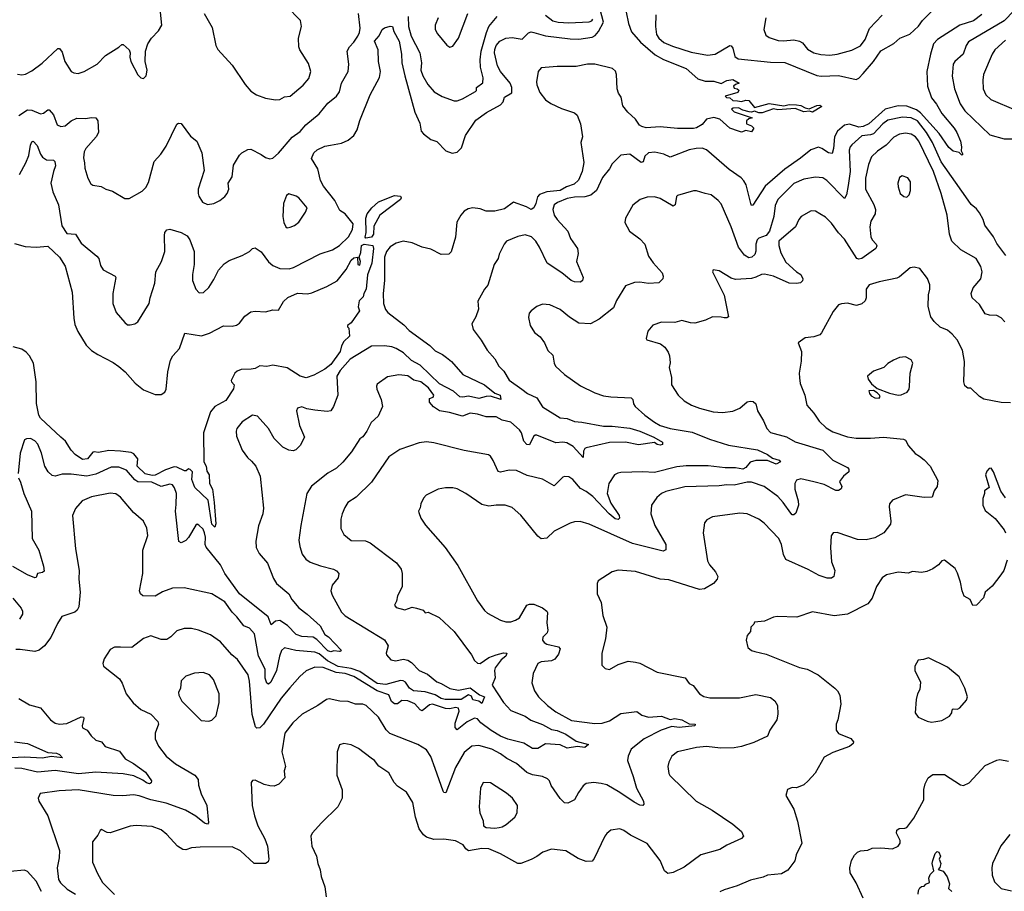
# Model space of a CAD drawing. Extents: x 1246230 to 1426786, y 660032 to 763141.
# Tile 299 of 566: x 1357261 to 1364047, y 677004 to 683012. Entities that reach past the tile are written whole.
import ezdxf

# ---------------------------------------------------------------- set-up
doc = ezdxf.new("R2010")
doc.units = 0

msp = doc.modelspace()

# ---------------------------------------------------------------- linework, layer by layer
at = {"layer": '0CON10XD'}
for points in [[(1358532, 683055), (1358588.3, 682958.3), (1358614, 682835), (1358625.8, 682805.8), (1358725, 682698.8), (1358814.5, 682564.5), (1358855, 682520), (1358893.3, 682495), (1358955, 682471.4), (1359025, 682460.8), (1359055, 682463.1), (1359085, 682480), (1359125, 682485.7), (1359215, 682560.8), (1359252.8, 682607.2), (1359267.5, 682655), (1359250.6, 682710.6), (1359191.4, 682805), (1359185.6, 682825), (1359182.2, 682885), (1359202.5, 682965), (1359196.8, 683006.8), (1359097.2, 683107.2)], [(1363892.3, 683047.7), (1363835, 683005.3), (1363739.1, 682975), (1363586.7, 682875), (1363557.5, 682845), (1363538.5, 682775), (1363512.9, 682655), (1363516.2, 682555), (1363544.3, 682474.3), (1363580.1, 682430.1), (1363615.6, 682365.6), (1363702.1, 682265), (1363720, 682235), (1363745.6, 682175), (1363752.5, 682135), (1363748.8, 682108.8), (1363760, 682085), (1363755, 682078.8), (1363736.2, 682096.2), (1363695, 682106.2), (1363665, 682130.6), (1363597.5, 682227.5), (1363469.7, 682369.7), (1363440.6, 682390.6), (1363375, 682416), (1363315, 682417.6), (1363225, 682396.1), (1363113.3, 682295), (1363075, 682275.5), (1363045, 682272), (1362978.8, 682291.2), (1362945, 682285.2), (1362896.6, 682245), (1362875.8, 682205), (1362870, 682125), (1362859.2, 682090.8), (1362835, 682093.6), (1362790, 682125), (1362765, 682133.8), (1362714.3, 682115.7), (1362642.9, 682057.1), (1362535, 681981.3), (1362398.5, 681865), (1362313, 681733), (1362305, 681732.5), (1362300, 681745), (1362266.9, 681875), (1362251.7, 681901.7), (1362232.8, 681922.8), (1362150.3, 681980.3), (1361995, 682115.6), (1361965, 682125.6), (1361922.5, 682125), (1361875, 682114.4), (1361745, 682064), (1361700, 682085), (1361639.1, 682099.1), (1361595, 682094.3), (1361568.7, 682071.3), (1361556.7, 682033.3), (1361545, 682028.6), (1361465, 682086.5), (1361405, 682079.2), (1361345, 682019.2), (1361325, 681984.2), (1361277.1, 681925), (1361235.6, 681835), (1361197.3, 681802.7), (1361155, 681791.5), (1361085, 681789.2), (1361035, 681780.7), (1360967.5, 681752.5), (1360944, 681735), (1360935.5, 681705), (1360945, 681664), (1360964.3, 681635), (1361039.4, 681555), (1361056.9, 681505), (1361104.2, 681435), (1361110.5, 681399.5), (1361098, 681345), (1361143.3, 681235), (1361140, 681215), (1361125.9, 681204.1), (1361084.1, 681205.9), (1361062.5, 681215), (1360997, 681267), (1360895.5, 681335), (1360843.2, 681443.2), (1360817.5, 681485), (1360789.2, 681515), (1360745, 681529.5), (1360695, 681518.5), (1360616.7, 681485), (1360600.8, 681465), (1360564.4, 681395.6), (1360557.5, 681365), (1360531.2, 681325), (1360486.8, 681183.2), (1360464.2, 681155), (1360417.7, 681072.3), (1360422.7, 681017.3), (1360404, 680965), (1360376.2, 680915), (1360387.3, 680877.3), (1360442.5, 680802.5), (1360482, 680735), (1360534.5, 680674.5), (1360562.5, 680625), (1360598.5, 680588.5), (1360635, 680527.1), (1360721.9, 680465), (1360760.8, 680435), (1360825.2, 680405.2), (1360865, 680343.5), (1360985, 680268.6), (1361035, 680262.8), (1361085, 680242.5), (1361135, 680238.9), (1361285, 680209.5), (1361345, 680209.4), (1361465, 680196.9), (1361535, 680176), (1361631.2, 680135), (1361690.5, 680100.5), (1361691.2, 680085), (1361675, 680080.4), (1361655, 680083.9), (1361635, 680097.5), (1361525, 680081.5), (1361435, 680100.5), (1361325, 680097.9), (1361165, 680060.5), (1361154.7, 680055.3), (1361147.6, 680037.6), (1361145, 679993.8), (1361075, 680069.1), (1361030.8, 680095), (1361005, 680100.3), (1360955, 680095.4), (1360825, 680148.5), (1360812.5, 680147.5), (1360801.6, 680138.4), (1360775, 680082.5), (1360755, 680084.3), (1360735, 680108), (1360720, 680165), (1360705.8, 680185), (1360645, 680237.1), (1360585, 680251.3), (1360543.9, 680273.9), (1360475, 680275.3), (1360415, 680293.5), (1360365, 680300.4), (1360311.7, 680278.3), (1360222.5, 680305), (1360155, 680315.5), (1360113.8, 680343.8), (1360086, 680375), (1360085, 680400), (1360110.3, 680409.7), (1360116.2, 680425), (1360078.6, 680475), (1360025, 680516), (1359977.1, 680527.1), (1359935, 680557.5), (1359875, 680563.8), (1359795, 680551.2), (1359725, 680500), (1359719.2, 680485), (1359722.9, 680465), (1359752.9, 680395), (1359762.5, 680345), (1359730.7, 680279.3), (1359684.4, 680235.6), (1359653.8, 680175), (1359625, 680137.5), (1359605, 680123.3), (1359547.6, 680032.4), (1359488.9, 679961.1), (1359445, 679921.1), (1359385, 679886.9), (1359273.1, 679796.9), (1359240.8, 679745), (1359198.1, 679525), (1359185.7, 679425), (1359190.7, 679380.7), (1359208.7, 679328.7), (1359233.7, 679293.7), (1359262.8, 679272.8), (1359335, 679248.2), (1359423.3, 679225), (1359445, 679214), (1359460, 679195), (1359456, 679165), (1359414, 679115), (1359406, 679075), (1359414, 679045), (1359478.3, 678928.3), (1359503.3, 678903.3), (1359775, 678737.5), (1359800.8, 678695), (1359786.7, 678645), (1359788.8, 678635), (1359818.8, 678598.8), (1359852.3, 678592.3), (1359905, 678603.2), (1359935, 678598.1), (1359962, 678582), (1360015, 678526.5), (1360071.7, 678501.7), (1360135, 678447.5), (1360166.7, 678436.7), (1360225, 678402.9), (1360285, 678390), (1360365, 678406.4), (1360428.8, 678358.8), (1360465.5, 678345.5), (1360445, 678297.5), (1360425.5, 678315.5), (1360385, 678324), (1360375, 678349.4), (1360355, 678359.2), (1360303.8, 678325), (1360193.8, 678326.2), (1360165, 678332.9), (1360125, 678357.2), (1360055, 678377.9), (1359975, 678385.2), (1359948.6, 678405), (1359919.1, 678445), (1359904.7, 678455.3), (1359885, 678456.2), (1359785, 678430.3), (1359725, 678436.2), (1359605, 678518.8), (1359545, 678539.8), (1359455, 678552.7), (1359382.3, 678592.3), (1359325, 678640.4), (1359295, 678652.3), (1359165, 678663.3), (1359085, 678681.5), (1359065, 678662.9), (1359052.1, 678625), (1359030.7, 678525), (1358991.5, 678445), (1358975, 678432.2), (1358965, 678438.1), (1358952.6, 678472.6), (1358951.8, 678535), (1358906.5, 678625), (1358878.7, 678778.7), (1358845, 678818.2), (1358805, 678834.4), (1358756.9, 678896.9), (1358725, 678927.1), (1358675, 678999.5), (1358585, 679055.6), (1358395, 679096.9), (1358315, 679094.5), (1358245, 679068.5), (1358195, 679037.5), (1358110.9, 679040.9), (1358094, 679055), (1358087.1, 679075), (1358109.1, 679195), (1358109.7, 679240.3), (1358109.4, 679355), (1358144.1, 679455.9), (1358137.3, 679507.3), (1358113.8, 679555), (1358045, 679616.2), (1357955, 679720.8), (1357924.4, 679744.4), (1357885, 679747.8), (1357755, 679722.1), (1357692.5, 679695), (1357645, 679643.8), (1357624, 679595), (1357645.6, 679365), (1357670.8, 679215), (1357668.9, 679155), (1357678.5, 679065), (1357668, 678965), (1357657.3, 678942.7), (1357641.2, 678928.8), (1357550.9, 678899.1), (1357520.9, 678849.1), (1357476.3, 678753.7), (1357433.1, 678696.9), (1357395, 678665.8), (1357365, 678657.8), (1357265, 678671.5), (1357235, 678670)], [(1357245, 682637.5), (1357275, 682632.9), (1357302.1, 682637.9), (1357345, 682660), (1357415, 682711.9), (1357525, 682813.8), (1357535, 682813.8), (1357555, 682788.8), (1357572.2, 682725), (1357615, 682656.2), (1357635, 682645.8), (1357665, 682642.5), (1357705.6, 682654.4), (1357795, 682706.2), (1357852.5, 682765), (1357945, 682823.3), (1357965, 682842.5), (1357975, 682842.5), (1358016.7, 682805), (1358023.6, 682783.6), (1358020, 682755), (1358026, 682725), (1358075, 682632.5), (1358095, 682612.5), (1358115, 682606.7), (1358133.3, 682625), (1358140, 682665), (1358125.8, 682725), (1358129.2, 682795), (1358144.4, 682845.6), (1358168.8, 682885), (1358216.7, 682935), (1358241.2, 682975), (1358232, 683065)], [(1361440.7, 683065), (1361456.8, 682985), (1361477.8, 682927.8), (1361538.5, 682858.5), (1361640.2, 682770.2), (1361698.1, 682738.1), (1361855, 682675.4), (1361935, 682604.2), (1361985, 682588), (1362045, 682588.8), (1362095, 682572.5), (1362135, 682592.5), (1362175, 682600), (1362220, 682575), (1362193.3, 682566.7), (1362180, 682555), (1362185, 682540), (1362205, 682536.7), (1362216, 682526), (1362209.3, 682510.7), (1362122.5, 682485), (1362132.5, 682475), (1362155, 682472.9), (1362175, 682454.7), (1362207.8, 682452.2), (1362235, 682449.5), (1362265, 682458), (1362285, 682456.2), (1362325, 682408), (1362425, 682434.5), (1362528, 682418), (1362565, 682427.8), (1362615, 682426.2), (1362645, 682421.8), (1362675, 682404.6), (1362702.8, 682397.2), (1362755, 682421.5), (1362775, 682423.5), (1362790, 682415), (1362725, 682375.5), (1362705, 682382.7), (1362665, 682377.5), (1362605, 682399.1), (1362485, 682391.3), (1362455, 682397.7), (1362378.8, 682371.2), (1362355, 682369.5), (1362325, 682380.8), (1362305, 682374), (1362287.2, 682377.2), (1362245, 682388.5), (1362215, 682404.2), (1362178.3, 682401.7), (1362167.5, 682395), (1362185, 682377.5), (1362310, 682335), (1362285, 682330), (1362270, 682315), (1362270, 682295), (1362305, 682280), (1362320, 682265), (1362305, 682240), (1362265, 682247.5), (1362235, 682237.5), (1362215, 682243.3), (1362155, 682264), (1362110, 682305), (1362085, 682327.1), (1362045, 682338.1), (1361995, 682326), (1361965, 682290), (1361925, 682267.1), (1361905, 682262.8), (1361795, 682261.5), (1361675, 682273.4), (1361577.6, 682267.6), (1361548.6, 682275), (1361533.1, 682285), (1361505, 682326), (1361451.9, 682375), (1361418.3, 682418.3), (1361407.3, 682477.3), (1361388.9, 682505), (1361379.6, 682535), (1361374.7, 682635), (1361367.7, 682657.7), (1361345.6, 682675.6), (1361225, 682704.8), (1361175, 682705.3), (1361095, 682690.6), (1360965, 682690.7), (1360855, 682681.5), (1360833.5, 682655), (1360822.5, 682585), (1360825, 682562.5), (1360845, 682510), (1360885, 682460), (1360921.5, 682435), (1360995, 682399.8), (1361085, 682370.5), (1361104, 682355), (1361125.8, 682295), (1361135.8, 682235), (1361138.8, 682205), (1361128, 682165), (1361147.8, 682027.8), (1361137.6, 681965), (1361111.6, 681905), (1361081.6, 681878.4), (1361030.6, 681859.4), (1360985, 681833.8), (1360894.3, 681825.7), (1360842.6, 681807.4), (1360829.2, 681790.8), (1360818.9, 681745), (1360805, 681716.5), (1360785, 681703.8), (1360753, 681723), (1360665, 681754), (1360601.1, 681708.9), (1360535, 681691.5), (1360475, 681693.5), (1360435, 681708.8), (1360385, 681714.5), (1360352.4, 681707.6), (1360325, 681691.4), (1360300.6, 681665), (1360272.6, 681617.4), (1360265, 681513.3), (1360235, 681412.5), (1360217.5, 681395), (1360165, 681394), (1360095, 681429.4), (1360034, 681444), (1359965, 681473.8), (1359905, 681484.5), (1359855, 681472.5), (1359815, 681445.6), (1359788.2, 681415), (1359775.2, 681374.8), (1359775.3, 681214.7), (1359765.3, 681125), (1359768, 681055), (1359782.1, 681015), (1359798.9, 680995), (1359908.5, 680908.5), (1359945, 680869.6), (1360086.6, 680766.6), (1360125, 680728.5), (1360175, 680704.6), (1360203.3, 680683.3), (1360237, 680657), (1360315, 680566.2), (1360465, 680494.2), (1360535, 680438.1), (1360573.3, 680425), (1360575.8, 680394.2), (1360505, 680416.2), (1360475.5, 680414.5), (1360425, 680400), (1360355, 680416.4), (1360315, 680409.1), (1360295, 680412.9), (1360250.7, 680450.7), (1360155, 680502.7), (1360020.1, 680630.1), (1359962.4, 680662.4), (1359905.9, 680715.9), (1359855.9, 680745.9), (1359825, 680756.8), (1359775, 680764.3), (1359685, 680760.9), (1359538.5, 680671.5), (1359470, 680595), (1359445.6, 680555), (1359453.1, 680425), (1359423.3, 680345), (1359405, 680315.8), (1359379.3, 680310.7), (1359295, 680320.4), (1359240.4, 680330.4), (1359205, 680343.8), (1359176.4, 680333.6), (1359168.8, 680315), (1359190, 680215), (1359223.3, 680135), (1359195, 680077.5), (1359163.6, 680046.4), (1359145, 680040), (1359115, 680044), (1359075, 680066.2), (1359014.5, 680124.5), (1358975.8, 680195), (1358899.7, 680279.7), (1358865, 680286), (1358795, 680241.2), (1358758.1, 680195), (1358752.7, 680175), (1358755, 680142.5), (1358794.4, 680045), (1358830, 679995), (1358859.7, 679969.7), (1358888.8, 679935), (1358918, 679865), (1358942, 679645), (1358936, 679605), (1358907, 679523), (1358888.3, 679418.3), (1358890, 679375), (1358912.4, 679332.4), (1358969.4, 679265), (1359010.6, 679160.6), (1359030.8, 679125), (1359116.2, 679055), (1359137.1, 679015), (1359185, 678956.9), (1359242, 678915), (1359331.4, 678835), (1359364.3, 678775), (1359388.3, 678758.3), (1359476, 678665), (1359473, 678657), (1359465, 678656.2), (1359425, 678661.2), (1359405, 678654.2), (1359385, 678660.5), (1359309.2, 678739.2), (1359284.2, 678755), (1359205, 678761.3), (1359165.5, 678775), (1359105.9, 678835.9), (1359055, 678870), (1359025, 678866.9), (1358995, 678841.2), (1358974.5, 678895), (1358775, 679053.5), (1358674.2, 679194.2), (1358645, 679254.1), (1358545.4, 679375.4), (1358538.5, 679395), (1358542.2, 679445), (1358535, 679476), (1358525, 679499.2), (1358495, 679528), (1358485, 679533.8), (1358475, 679528.8), (1358425, 679443.8), (1358405, 679421.2), (1358375, 679406.7), (1358357.5, 679415), (1358335.3, 679625.3), (1358340.4, 679669.6), (1358340.9, 679745), (1358329.1, 679785), (1358315, 679805.7), (1358295, 679809.5), (1358235, 679793.8), (1358170.8, 679825), (1358075, 679827.2), (1358055, 679840), (1357996.6, 679906.6), (1357945, 679927.9), (1357891.5, 679928.5), (1357785, 679880), (1357725, 679866.7), (1357615, 679879.6), (1357555, 679878.9), (1357505, 679866.7), (1357485, 679870), (1357458.1, 679895), (1357433.4, 679933.4), (1357412.1, 680025), (1357385.3, 680085.3), (1357365, 680110), (1357335, 680124.3), (1357307.3, 680122.7), (1357294.4, 680115.6), (1357265.6, 680025), (1357250.5, 679885)], [(1357255, 682351.4), (1357315, 682390.6), (1357345, 682387.8), (1357405, 682363.1), (1357425, 682368.6), (1357455, 682391.2), (1357465, 682390), (1357495, 682356.2), (1357518.3, 682288.3), (1357545, 682276), (1357575, 682280.8), (1357616, 682315), (1357655, 682334.3), (1357715, 682330.6), (1357755, 682338.9), (1357785.9, 682335.9), (1357800, 682315), (1357804.4, 682235), (1357789.1, 682205), (1357717.3, 682125), (1357705, 682101.2), (1357699.8, 682059.8), (1357708.8, 682025), (1357709.5, 681989.5), (1357730.9, 681920.9), (1357751.1, 681881.1), (1357765, 681871.4), (1357823.4, 681863.4), (1357854.4, 681844.4), (1357900.3, 681830.3), (1357985, 681778.8), (1358015, 681778.8), (1358105, 681830), (1358131.1, 681855), (1358149.8, 681890.2), (1358187.5, 682035), (1358234.7, 682085.3), (1358270.5, 682139.5), (1358345, 682292.5), (1358355, 682300), (1358375, 682296.7), (1358438.8, 682208.8), (1358482, 682175), (1358515.8, 682095), (1358531.7, 681971.7), (1358491.9, 681845), (1358490, 681815), (1358496.8, 681796.8), (1358520, 681755), (1358555, 681738), (1358600, 681745), (1358640, 681765), (1358675, 681792.5), (1358691.2, 681815), (1358703.3, 681845), (1358698.8, 681885), (1358725, 681930), (1358735, 682010), (1358775, 682077.5), (1358792.5, 682095), (1358832.3, 682117.7), (1358855, 682118.8), (1358924.2, 682084.2), (1358955, 682062), (1358985, 682054), (1359005, 682058.8), (1359045, 682091.2), (1359138, 682202), (1359195, 682240.8), (1359232.8, 682287.2), (1359325, 682364.3), (1359383.9, 682436.1), (1359445.5, 682484.5), (1359465.7, 682515), (1359480, 682575), (1359524.5, 682655.5), (1359530.4, 682705), (1359518.1, 682795), (1359533.6, 682826.4), (1359563.7, 682856.3), (1359591.2, 682898.8), (1359602.9, 682925), (1359606.9, 682955), (1359596.8, 683055)], [(1359939.4, 683035), (1359941.6, 682965), (1359959.7, 682899.7), (1360018.6, 682785), (1360029.6, 682715), (1360025, 682663.3), (1360038.5, 682625), (1360073.3, 682565), (1360118.6, 682515), (1360173, 682483), (1360255, 682452.9), (1360276.8, 682453.2), (1360313.7, 682466.3), (1360402.4, 682517.6), (1360409.2, 682525), (1360408.6, 682545), (1360454, 682576), (1360455, 682612.5), (1360436.2, 682685), (1360434.6, 682735.4), (1360441.5, 682795), (1360479.1, 682925), (1360495, 682965.8), (1360551.1, 683035)], [(1360144.6, 683025.4), (1360125.5, 682974.5), (1360125.5, 682945), (1360139.5, 682915), (1360205, 682836), (1360225, 682823.8), (1360245, 682828.8), (1360285, 682884.2), (1360349.1, 683055)], [(1360805, 682924.6), (1360885, 682901.1), (1361055, 682880), (1361115, 682878.7), (1361207.1, 682892.9), (1361226, 682904), (1361249.7, 682930.3), (1361284.5, 682995), (1361262.4, 683082.4)], [(1360885, 683042.5), (1360934.2, 683005), (1360972.5, 682995), (1361045, 682990), (1361185, 682997.8), (1361203.8, 683005), (1361210, 683015)], [(1361644.3, 683045), (1361641.9, 682965), (1361649.3, 682909.3), (1361665, 682884.3), (1361699.2, 682855), (1361758.8, 682828.8), (1361887.6, 682787.6), (1362002.1, 682767.9), (1362055, 682775.5), (1362155, 682834.4), (1362165, 682831.4), (1362176.2, 682816.2), (1362189.1, 682759.1), (1362212.4, 682742.4), (1362435, 682719.2), (1362535, 682718.1), (1362755, 682628.2), (1362785, 682624.1), (1362905, 682627.9), (1363025, 682599.5), (1363045, 682610), (1363075, 682640.4), (1363145.1, 682724.9), (1363195, 682797.3), (1363285, 682849.1), (1363325.7, 682884.3), (1363395, 682913.2), (1363455, 682968.7), (1363482.4, 683007.6), (1363555, 683077.6)], [(1362402.9, 683025), (1362390, 682945), (1362402, 682905), (1362425, 682888.6), (1362489.1, 682869.1), (1362525, 682865.6), (1362595, 682872.5), (1362635, 682863.5), (1362655, 682851.9), (1362689.5, 682809.5), (1362735, 682784.5), (1362782.6, 682772.6), (1362845, 682768.8), (1362895, 682774.6), (1362995, 682802.9), (1363055, 682832.5), (1363087.8, 682875), (1363118.6, 682951.4), (1363205.3, 683044.7)], [(1364114.6, 683075), (1364046.1, 683003.9), (1363800.4, 682859.6), (1363783.5, 682835), (1363761.9, 682775), (1363705.8, 682725), (1363694.4, 682705), (1363687.5, 682622.5), (1363702.9, 682535), (1363742.4, 682432.4), (1363775, 682383.1), (1363947.8, 682217.8), (1364045, 682190.4), (1364125, 682190)], [(1357260.8, 681945), (1357304.1, 682025), (1357323.4, 682076.6), (1357335, 682148), (1357345, 682171.4), (1357355, 682174.4), (1357380.8, 682145), (1357404, 682085), (1357418.5, 682065), (1357445, 682047.1), (1357495, 682044), (1357504, 682035), (1357508.1, 682005), (1357493.5, 681966.5), (1357476.5, 681885), (1357488.5, 681825), (1357529.6, 681735), (1357550.5, 681590.5), (1357585, 681538), (1357645, 681534.2), (1357685, 681472), (1357792.7, 681382.7), (1357805.8, 681365), (1357817.3, 681317.3), (1357837.3, 681287.3), (1357918.8, 681245), (1357924.1, 681234.1), (1357903.6, 681125), (1357903.1, 681055), (1357926.2, 680995), (1357986, 680925), (1358005, 680909.2), (1358021.7, 680908.3), (1358053.9, 680916.1), (1358075, 680930), (1358154.4, 681055), (1358160.5, 681095), (1358193.1, 681195), (1358198.8, 681275), (1358237.5, 681345), (1358262.5, 681415), (1358258.1, 681525), (1358262.5, 681545), (1358275.9, 681564.1), (1358295, 681568.8), (1358375, 681546.2), (1358415, 681522.5), (1358434.3, 681495), (1358464.5, 681414.5), (1358464.5, 681325), (1358451.8, 681255), (1358452.1, 681215), (1358474.6, 681154.6), (1358499.1, 681129.1), (1358527.4, 681132.6), (1358563.9, 681166.1), (1358599.3, 681220.7), (1358630.6, 681285), (1358669.8, 681330.2), (1358705, 681353.3), (1358793.8, 681386.2), (1358843.8, 681415), (1358865, 681436.2), (1358885, 681440), (1358925, 681412), (1358975, 681344.2), (1359005, 681317.1), (1359055, 681296.5), (1359117.5, 681295), (1359148, 681305), (1359332.1, 681397.9), (1359418, 681425), (1359465, 681454.6), (1359526.2, 681515), (1359555.3, 681565), (1359559.2, 681605), (1359505, 681674.6), (1359466.6, 681696.6), (1359433.8, 681765), (1359354.1, 681864.1), (1359333.3, 681903.3), (1359315.2, 681985.2), (1359272.2, 682055), (1359289.2, 682095), (1359310.8, 682115), (1359365, 682141.2), (1359402.7, 682147.3), (1359478, 682162), (1359525, 682181.9), (1359564.3, 682215), (1359587.2, 682252.8), (1359605, 682317.5), (1359675.5, 682495), (1359741.9, 682615), (1359746.9, 682655), (1359734.4, 682725), (1359731.8, 682805), (1359705.3, 682865), (1359739.1, 682900.9), (1359759.3, 682945), (1359775, 682956), (1359815, 682967.3), (1359831.1, 682965), (1359840, 682930), (1359875.6, 682865), (1359891.9, 682775), (1359895.7, 682715), (1359914.6, 682624.6), (1359984.6, 682374.6), (1360018.3, 682298.3), (1360028.9, 682245), (1360044.2, 682225), (1360095, 682186.9), (1360135, 682172.9), (1360198, 682108), (1360241.9, 682091.9), (1360275, 682098.5), (1360305, 682130), (1360332.4, 682215), (1360405, 682320), (1360477.3, 682372.7), (1360574.4, 682425), (1360593.3, 682445), (1360602.4, 682477.6), (1360652.6, 682507.4), (1360652, 682545), (1360640.9, 682575), (1360575, 682655.3), (1360553.6, 682695), (1360534.4, 682785), (1360535, 682808), (1360545, 682834.5), (1360569.5, 682865), (1360612, 682885), (1360655, 682889.6), (1360725, 682878), (1360767.6, 682922.4), (1360785, 682927.8), (1360805, 682924.6)], [(1364055, 682870.9), (1363981.1, 682805), (1363962.5, 682775), (1363902.5, 682635), (1363897.5, 682595), (1363901.9, 682535), (1363919.4, 682495), (1363953, 682463), (1364125, 682389.4)], [(1363911.9, 681595), (1363900.5, 681635), (1363875, 681681.9), (1363855, 681708.5), (1363819.2, 681739.2), (1363780.4, 681790.4), (1363612, 682032), (1363551.9, 682165), (1363510.7, 682235), (1363447.9, 682315), (1363405, 682334.8), (1363345, 682341.3), (1363245, 682319.7), (1363208.8, 682295), (1363144.1, 682225.9), (1363125, 682218), (1363065, 682212), (1362995, 682149.4), (1362983.8, 682135), (1362977.6, 682112.4), (1362985.2, 681965.2), (1362971.1, 681868.9), (1362959.6, 681805), (1362945, 681780.8), (1362824.1, 681904.1), (1362795, 681922.2), (1362745, 681926.4), (1362665, 681912.3), (1362595, 681883.8), (1362485, 681772.9), (1362467.4, 681732.6), (1362458.6, 681655), (1362427.3, 681555), (1362405, 681524.1), (1362354.3, 681505.7), (1362342.5, 681495), (1362333.9, 681465), (1362334.4, 681415.6), (1362326.8, 681393.2), (1362306.7, 681375), (1362285, 681370.6), (1362255, 681389.4), (1362214.3, 681444.3), (1362165.3, 681585), (1362095, 681742), (1362075, 681766), (1362026.7, 681805), (1361984, 681814), (1361925, 681833.1), (1361905, 681832.9), (1361795, 681800), (1361787.5, 681792.5), (1361779.2, 681735), (1361765, 681725.8), (1361675, 681780.5), (1361635, 681791.4), (1361585, 681789.2), (1361537, 681773), (1361485.7, 681734.3), (1361436, 681645), (1361430.8, 681615), (1361463.8, 681555), (1361535, 681502), (1361570, 681465), (1361595, 681381.2), (1361626.3, 681336.3), (1361688.3, 681268.3), (1361696.2, 681245), (1361693.9, 681226.1), (1361665, 681198.8), (1361595.6, 681194.4), (1361535, 681203.1), (1361498.6, 681201.4), (1361435, 681177.5), (1361373.6, 681076.4), (1361353.7, 681026.3), (1361255, 680947.5), (1361194.2, 680915.8), (1361115, 680920.6), (1361050.9, 680960.9), (1360985, 681015.6), (1360915, 681045.8), (1360865, 681051.2), (1360825, 681036.2), (1360785, 681006.2), (1360771.7, 680988.3), (1360768.3, 680958.3), (1360780, 680905), (1360810, 680855), (1360848.8, 680825), (1360878.8, 680785), (1360900.9, 680730.9), (1360935, 680700), (1360944.2, 680645), (1360953.8, 680625), (1361015.7, 680565.7), (1361125, 680488), (1361225, 680440), (1361285, 680420), (1361335, 680412.2), (1361474.5, 680404.5), (1361486, 680395), (1361490.6, 680365), (1361502.9, 680345), (1361568.6, 680285), (1361635, 680238.5), (1361676, 680216), (1361745, 680194.3), (1361895, 680170), (1362015, 680119.6), (1362145, 680078.5), (1362345, 680047.7), (1362415.7, 680015), (1362448.6, 679988.6), (1362496, 679975), (1362503.3, 679965), (1362475, 679948.6), (1362415, 679972.7), (1362335, 679973.8), (1362295, 679961.1), (1362265, 679925.8), (1362245, 679913.5), (1362195, 679924.1), (1362123.5, 679923.5), (1362005, 679937.7), (1361855, 679937.9), (1361790.5, 679930.5), (1361635, 679891.6), (1361555, 679896.3), (1361405, 679890.9), (1361382.6, 679887.4), (1361360.6, 679875), (1361322.2, 679815), (1361308.7, 679745), (1361335, 679678.6), (1361391.8, 679595), (1361395.4, 679575), (1361385, 679567.5), (1361365, 679572.5), (1361322.8, 679605), (1361210, 679725), (1361165, 679760.4), (1361125, 679781.4), (1361072.6, 679842.6), (1361045, 679860.8), (1361016.1, 679863.9), (1361005, 679858.8), (1360945, 679798.8), (1360865, 679844.4), (1360759.1, 679869.1), (1360685, 679903.6), (1360633.7, 679906.3), (1360575, 679892.9), (1360558.3, 679898.3), (1360524.4, 679974.4), (1360505, 680003.3), (1360491.7, 680011.7), (1360325, 680041.5), (1360115, 680096.5), (1360065, 680101.4), (1360015, 680095.7), (1359881.7, 680048.3), (1359805, 680000), (1359685.4, 679824.6), (1359580.3, 679719.7), (1359522.5, 679685), (1359500.9, 679649.1), (1359484.5, 679605.5), (1359475, 679570), (1359474.2, 679505), (1359495, 679463.8), (1359545, 679421.2), (1359645, 679420), (1359677.1, 679407.1), (1359858.3, 679268.3), (1359890.8, 679225), (1359897.5, 679195), (1359897.7, 679102.3), (1359865, 679040), (1359857, 679003), (1359843.6, 678976.4), (1359855, 678960), (1359915, 678943.1), (1359965, 678962.5), (1359995, 678956.7), (1360041.2, 678941.2), (1360055, 678923.3), (1360075, 678927.5), (1360152.1, 678892.1), (1360254.4, 678794.4), (1360374, 678635), (1360395, 678593.8), (1360415, 678576), (1360435, 678574.3), (1360494.8, 678615.2), (1360545, 678633.9), (1360595, 678648), (1360618.8, 678645), (1360612.2, 678625), (1360579.9, 678600.1), (1360537.2, 678545), (1360532.7, 678525), (1360538.9, 678475), (1360516.5, 678425), (1360595, 678304.4), (1360645, 678251.3), (1360745, 678211.5), (1360783.4, 678183.4), (1360865, 678153.2), (1360925, 678120), (1360965, 678111.4), (1361025, 678087.2), (1361095, 678039.3), (1361180, 678015), (1361155, 677994.5), (1361105, 678002.2), (1361035, 677990.9), (1360985, 678014.2), (1360885, 678021.2), (1360832.1, 677987.9), (1360795, 677987.3), (1360734.5, 678024.5), (1360625, 678052.4), (1360575, 678073.6), (1360511.4, 678111.4), (1360439.6, 678165), (1360415, 678192.2), (1360395, 678198.2), (1360345, 678172.9), (1360275, 678116.2), (1360263.2, 678133.2), (1360261.8, 678161.8), (1360289.1, 678245), (1360285, 678265.4), (1360265, 678271.8), (1360225, 678262.5), (1360195, 678263.9), (1360105, 678293.8), (1360085, 678289.6), (1360035, 678248.5), (1360021.1, 678255), (1359985, 678296.9), (1359935, 678317.3), (1359895, 678318.8), (1359865, 678297.1), (1359845, 678296.8), (1359822.8, 678312.8), (1359805, 678358.8), (1359725, 678384.8), (1359565, 678485.2), (1359505, 678505.5), (1359443.2, 678513.2), (1359353, 678547), (1359295, 678549.1), (1359236.3, 678523.7), (1359190.8, 678485), (1359123.6, 678406.4), (1359063.8, 678336.2), (1358942.2, 678155), (1358915, 678131.4), (1358895, 678127.5), (1358886.7, 678136.7), (1358863.1, 678223.1), (1358845, 678452.5), (1358835.7, 678495.7), (1358762.9, 678602.9), (1358723.3, 678635), (1358645, 678722.9), (1358575, 678770.8), (1358493.4, 678803.4), (1358445, 678815.6), (1358394.3, 678815.7), (1358345, 678798.8), (1358302.9, 678757.1), (1358275, 678739.2), (1358235, 678738.6), (1358164.3, 678765.7), (1358115, 678747.5), (1358035, 678684), (1357955, 678686.2), (1357915, 678686), (1357885, 678670), (1357844.2, 678605.8), (1357834, 678575), (1357838.8, 678555), (1357948.6, 678468.6), (1357967.8, 678437.8), (1357995.6, 678365), (1358042.8, 678302.8), (1358095, 678257.5), (1358165, 678224.3), (1358212.5, 678175), (1358218.1, 678155), (1358195.7, 678095), (1358195.6, 678055), (1358217.5, 678005), (1358270.9, 677935), (1358335, 677882.5), (1358468, 677805), (1358491.2, 677775), (1358493.3, 677735), (1358510.8, 677675), (1358550, 677595), (1358562.9, 677475), (1358555, 677465.8), (1358535, 677472.9), (1358475, 677522.5), (1358402.7, 677562.7), (1358271.5, 677611.5), (1358164.4, 677634.4), (1358085, 677661.8), (1358045, 677669.1), (1357972.6, 677662.6), (1357905, 677664.6), (1357665, 677703.5), (1357532.7, 677697.3), (1357402.5, 677677.5), (1357388.8, 677645), (1357392, 677625), (1357455, 677523.8), (1357535.6, 677285), (1357532.9, 677235), (1357519.4, 677165), (1357528.8, 677085), (1357542.7, 677062.7), (1357588.9, 677018.9), (1357646.2, 676985)], [(1364050.5, 680930.5), (1364025, 680957.5), (1363995, 680972.5), (1363945, 680976), (1363915.7, 680985.7), (1363875, 681048), (1363825.5, 681095.5), (1363817.8, 681125), (1363833.1, 681165), (1363885.6, 681225), (1363893.1, 681275), (1363885, 681310), (1363852, 681365), (1363746.2, 681425), (1363685.8, 681485), (1363669.4, 681535), (1363653.3, 681665), (1363611.5, 681815), (1363558.2, 681965), (1363458.4, 682175), (1363435.5, 682205), (1363405, 682223.6), (1363365, 682231.2), (1363324.3, 682224.3), (1363285, 682202.2), (1363231.7, 682148.3), (1363173.2, 682106.8), (1363132, 682068), (1363109.6, 682015), (1363089.8, 681919.8), (1363089.6, 681845), (1363148.1, 681738.1), (1363158.2, 681705), (1363156.4, 681675), (1363126.7, 681623.3), (1363120, 681585), (1363125.6, 681515), (1363135.7, 681495), (1363164.2, 681465), (1363167, 681453), (1363160.8, 681435), (1363065, 681366.7), (1363045, 681360.6), (1363030, 681365), (1362945, 681500), (1362903.3, 681543.3), (1362855, 681610), (1362815, 681650), (1362776.2, 681675), (1362745, 681691.4), (1362715, 681694.2), (1362646, 681655), (1362630.6, 681635), (1362608.6, 681585), (1362492.2, 681485), (1362491.9, 681455), (1362507.3, 681405), (1362540.8, 681340.8), (1362615.2, 681275.2), (1362644.4, 681255), (1362657.5, 681225), (1362655, 681212.5), (1362641.2, 681198.8), (1362615, 681192.9), (1362564.2, 681195.8), (1362455.8, 681245), (1362395, 681257), (1362373.8, 681256.2), (1362335, 681236.4), (1362305, 681228.9), (1362195, 681220.6), (1362165, 681230.6), (1362081.7, 681281.7), (1362041.2, 681288.8), (1362036.7, 681275), (1362115, 681112.5), (1362146.1, 680963.9), (1362135, 680956.7), (1362115, 680956), (1362095, 680962.5), (1362035, 680962.9), (1361988.3, 680941.7), (1361915, 680921.4), (1361885, 680922.9), (1361825, 680938), (1361775, 680924), (1361685, 680926.2), (1361624.1, 680905.9), (1361590, 680865), (1361577.5, 680815), (1361582.5, 680805), (1361677.7, 680777.7), (1361706.2, 680755), (1361730.9, 680720.9), (1361740, 680695), (1361743, 680647), (1361738.1, 680615), (1361752.9, 680545), (1361754.2, 680495), (1361798.8, 680425), (1361841.2, 680385), (1361890, 680355), (1361945.8, 680334.2), (1362039.7, 680309.7), (1362105, 680305.6), (1362176, 680314), (1362225, 680335.5), (1362275, 680377.9), (1362295, 680382.9), (1362315, 680379.4), (1362333.6, 680363.6), (1362345.6, 680315), (1362387, 680247), (1362409.2, 680195), (1362435, 680167.5), (1362545, 680136.9), (1362605, 680101.8), (1362796, 680045), (1362865, 679975.8), (1362965.4, 679925.4), (1362975.6, 679915), (1362975.6, 679895), (1362939.2, 679865), (1362910.6, 679829.4), (1362926.4, 679795), (1362921.5, 679778.5), (1362905, 679766.8), (1362885, 679767.7), (1362805, 679808.4), (1362735, 679827.2), (1362645, 679847.6), (1362615, 679838.2), (1362603.3, 679815), (1362602.5, 679775), (1362625.5, 679695), (1362627.8, 679665), (1362609.2, 679610.8), (1362595, 679600), (1362585, 679600), (1362575, 679610), (1362523.6, 679685), (1362485, 679725.4), (1362390.8, 679795), (1362305, 679824.6), (1362275, 679823.2), (1362185, 679802.7), (1362135, 679806.6), (1362081.8, 679798.2), (1361845, 679791.8), (1361715, 679760), (1361683.8, 679745), (1361651.1, 679718.9), (1361615.8, 679665), (1361611.1, 679605), (1361637.8, 679525), (1361713.3, 679395), (1361715, 679357.5), (1361695, 679348.9), (1361485, 679401.2), (1361185, 679534), (1361123.9, 679553.9), (1361085, 679551.4), (1361055, 679541.4), (1360944.6, 679485.4), (1360895, 679438.6), (1360855, 679434.2), (1360832.2, 679452.2), (1360715, 679596), (1360655, 679650), (1360606.7, 679666.7), (1360545.9, 679665.9), (1360495, 679659.2), (1360445, 679671.4), (1360335, 679746.9), (1360275, 679777.5), (1360245, 679786), (1360196.1, 679786.1), (1360144.1, 679775.9), (1360063.3, 679735), (1360043.8, 679715), (1360026.2, 679675), (1360021.7, 679648.3), (1360008.8, 679625), (1360011.2, 679615), (1360026.2, 679575), (1360058.3, 679528.3), (1360193, 679373), (1360279.7, 679249.7), (1360415, 679006.7), (1360465, 678938.8), (1360485, 678922), (1360575, 678873.8), (1360612.3, 678862.3), (1360645, 678862), (1360677.9, 678872.1), (1360705, 678890), (1360757, 678977), (1360775, 678984), (1360805, 678982.9), (1360865, 678957.8), (1360895, 678936), (1360899.2, 678925), (1360894.5, 678855.5), (1360901.1, 678805), (1360895.4, 678784.6), (1360865.8, 678755), (1360864.4, 678735), (1360875, 678719.4), (1360895, 678706.5), (1360975, 678689.2), (1360985.6, 678675.6), (1360975, 678637.5), (1360948.9, 678605), (1360925, 678593.6), (1360853.8, 678586.2), (1360832, 678575), (1360798.6, 678505), (1360790.9, 678440.9), (1360809.2, 678385), (1360837.5, 678345), (1360897.8, 678285), (1360955, 678242.1), (1361065, 678181.1), (1361225, 678159.5), (1361275, 678163.5), (1361325, 678180), (1361405, 678229.5), (1361515, 678242.5), (1361548.3, 678218.3), (1361595, 678204), (1361685, 678212), (1361745, 678187.3), (1361775, 678194), (1361825, 678184.8), (1361875, 678157.9), (1361915.3, 678155.3), (1361913.8, 678145), (1361805, 678132.5), (1361755, 678139.6), (1361682, 678115), (1361564.3, 678055), (1361475.9, 677984.1), (1361454.3, 677935), (1361449.2, 677905), (1361490, 677795), (1361510.8, 677715), (1361559.2, 677625), (1361562.2, 677605), (1361555.4, 677594.6), (1361535, 677596.5), (1361495, 677618.1), (1361396, 677686), (1361307.6, 677737.6), (1361268, 677748), (1361215, 677752.8), (1361164, 677746), (1361145, 677730.5), (1361111.8, 677685), (1361084.5, 677635.5), (1361038.3, 677611.7), (1361015.9, 677614.1), (1360985, 677644.4), (1360923.6, 677733.6), (1360913.3, 677765), (1360899.4, 677779.4), (1360865, 677794.6), (1360795, 677807.8), (1360755, 677823.1), (1360684.4, 677885), (1360618.3, 677918.3), (1360575, 677950.9), (1360514.7, 677984.7), (1360425, 678010), (1360376.4, 678003.6), (1360325, 677960), (1360263.8, 677856.2), (1360196.9, 677683.1), (1360185, 677686), (1360180, 677695), (1360125, 677850.6), (1360095, 677934), (1360065, 677978), (1360005, 678015.7), (1359812, 678092), (1359786.9, 678116.9), (1359734.2, 678205), (1359649.2, 678285), (1359625, 678293.6), (1359574.8, 678294.8), (1359525, 678313.3), (1359467.5, 678315), (1359395, 678331.1), (1359375, 678325.6), (1359315.3, 678284.7), (1359208.6, 678225), (1359144.3, 678165), (1359087.5, 678095), (1359067.8, 677965), (1359092, 677865), (1359084.2, 677835), (1359089.2, 677785), (1359046.8, 677743.2), (1359015, 677729.2), (1358985, 677730), (1358945, 677740.8), (1358885, 677770), (1358865, 677767.5), (1358857, 677753), (1358864.3, 677595), (1358879.4, 677525), (1358901.9, 677455), (1358950, 677365), (1358968.6, 677315), (1358978.8, 677225), (1358973.8, 677206.2), (1358955, 677196.2), (1358877.5, 677195), (1358783.8, 677283.8), (1358725, 677310.5), (1358505, 677307.8), (1358445, 677302.5), (1358405, 677290), (1358385, 677292.9), (1358348.6, 677315), (1358275.7, 677395), (1358235, 677428.1), (1358175, 677450), (1358065, 677458.1), (1358022.9, 677452.9)], [(1363375, 681790), (1363390, 681805), (1363401.2, 681835), (1363400, 681895), (1363382.3, 681922.3), (1363343.6, 681936.4), (1363323.3, 681925), (1363313.9, 681886.1), (1363315, 681860), (1363330, 681815), (1363353.9, 681793.9), (1363375, 681790)], [(1359105, 681576.7), (1359125, 681581.2), (1359155, 681592.5), (1359185, 681615.8), (1359230.6, 681685), (1359242.5, 681715), (1359184.1, 681784.1), (1359165.9, 681795.9), (1359115, 681811.2), (1359098.8, 681801.2), (1359080, 681745), (1359075.7, 681655), (1359081.4, 681615), (1359094.2, 681584.2), (1359105, 681576.7)], [(1359647, 681507), (1359643.1, 681513.1), (1359650, 681545), (1359647.3, 681645), (1359656.9, 681675), (1359688.1, 681715), (1359735, 681757.2), (1359845, 681799.4), (1359885.8, 681795.8), (1359890, 681785), (1359885, 681772.5), (1359743.3, 681665), (1359700.6, 681589.4), (1359700, 681535), (1359685, 681512.5), (1359647, 681507)], [(1364057.4, 681387.4), (1363995, 681468.6), (1363971.8, 681515), (1363911.9, 681595)], [(1357225, 681470.2), (1357299, 681449), (1357375, 681444.8), (1357455, 681452), (1357535, 681375.6), (1357573.8, 681313.8), (1357623.3, 681135), (1357634.5, 680955), (1357642.1, 680912.1), (1357661.9, 680861.9), (1357719.1, 680769.1), (1357755, 680732.9), (1357800, 680705), (1357905, 680650), (1357945, 680622.5), (1357987.5, 680585), (1358057.4, 680507.4), (1358115, 680460.8), (1358195, 680428.1), (1358235, 680429.5), (1358261.4, 680445), (1358270.5, 680465), (1358281.5, 680585), (1358300.9, 680665), (1358317.1, 680695), (1358363.4, 680746.6), (1358398.8, 680851.2), (1358515, 680834), (1358569.5, 680850.5), (1358665, 680901.2), (1358725, 680898.8), (1358755, 680906.2), (1358775, 680921.2), (1358811.7, 680968.3), (1358855, 680998), (1358885, 681004.2), (1358955, 680999.4), (1359005, 681012.5), (1359045, 681010), (1359079.7, 681070.3), (1359108.3, 681098.3), (1359175, 681128), (1359245, 681123.3), (1359275, 681128.8), (1359377.9, 681172.1), (1359448.3, 681211.7), (1359510.7, 681289.3), (1359545, 681353.8), (1359565, 681371.2), (1359590, 681375), (1359592.5, 681325), (1359605, 681320), (1359608.8, 681345), (1359600, 681375), (1359612, 681408), (1359616.8, 681455), (1359635.4, 681465.4), (1359695.8, 681455), (1359700.4, 681435), (1359687.1, 681335), (1359657.4, 681252.6), (1359650, 681155), (1359632.9, 681125), (1359627.7, 681102.3), (1359600, 681075), (1359593.3, 681033.3), (1359602.5, 681005), (1359546.4, 680923.6), (1359520, 680905), (1359520, 680895), (1359530, 680885), (1359535, 680830), (1359496, 680794), (1359480, 680765), (1359468.6, 680725), (1359406.5, 680635), (1359365, 680603.6), (1359287.3, 680562.7), (1359235, 680542.7), (1359194.3, 680554.3), (1359105, 680611.6), (1359005, 680630), (1358965, 680622.5), (1358915.9, 680625.9), (1358885, 680607.5), (1358857.1, 680602.9), (1358788.2, 680601.8), (1358759.6, 680590.4), (1358743.5, 680576.5), (1358719.5, 680525), (1358720, 680515), (1358739.5, 680495), (1358735, 680466.9), (1358681.7, 680388.3), (1358605, 680345.6), (1358575, 680309.4), (1358528.5, 680165), (1358531.2, 679965), (1358545.7, 679935), (1358550.5, 679900.5), (1358567.1, 679875), (1358570, 679815), (1358589.4, 679775), (1358600.6, 679685), (1358612.5, 679537.5), (1358605, 679514), (1358584.6, 679535.4), (1358560.3, 679700.3), (1358467.2, 679787.2), (1358446.4, 679843.6), (1358452.5, 679895), (1358435, 679912.5), (1358423.6, 679916.4), (1358408, 679902), (1358397.7, 679902.3), (1358345, 679928.5), (1358325, 679930.4), (1358265, 679910), (1358195, 679871.9), (1358175, 679870.8), (1358125, 679882.6), (1358070.9, 679935), (1358075.3, 679985), (1358048.8, 680018.8), (1358028.7, 680028.7), (1357955, 680038.8), (1357875, 680041.7), (1357805, 680029.3), (1357775, 680034.5), (1357765, 680030.6), (1357728.1, 679985), (1357695, 679981.6), (1357643.6, 680015), (1357615.6, 680045), (1357577.4, 680107.4), (1357545.3, 680135.3), (1357405.4, 680265), (1357392, 680285), (1357376.7, 680366.7), (1357374.7, 680515), (1357356.9, 680645), (1357327.9, 680695), (1357305, 680720.9), (1357275, 680740), (1357217.1, 680757.1)], [(1364090.2, 680370.2), (1364025, 680374.4), (1363905.7, 680395.7), (1363876.2, 680415), (1363815, 680472.5), (1363795, 680472.5), (1363775, 680487.5), (1363768, 680515), (1363772.5, 680655), (1363757.8, 680735), (1363720.6, 680805), (1363687.1, 680845), (1363655, 680871.4), (1363605, 680892), (1363562.6, 680932.6), (1363540.5, 680965), (1363522.2, 681035), (1363524.4, 681115), (1363534.4, 681155), (1363534.3, 681185), (1363518.3, 681228.3), (1363465, 681296.7), (1363425, 681306.2), (1363397.7, 681302.3), (1363325, 681240), (1363305, 681230), (1363185, 681205.7), (1363115, 681184.3), (1363094.4, 681155), (1363094.2, 681095), (1363088, 681075), (1363065, 681054.2), (1363026.9, 681043.1), (1362965, 681057.5), (1362925, 681054.2), (1362905, 681045.8), (1362868.3, 681001.7), (1362787.1, 680852.9), (1362775, 680840), (1362735, 680826), (1362675, 680820), (1362626.7, 680785), (1362648, 680725), (1362647.7, 680657.7), (1362633.2, 680576.8), (1362634.3, 680544.3), (1362640.8, 680505), (1362672.5, 680425), (1362686, 680355), (1362735, 680298.8), (1362770.8, 680245), (1362818.9, 680198.9), (1362865, 680171.1), (1362965, 680136.9), (1363025, 680127.9), (1363125, 680126.9), (1363215, 680135.5), (1363351.2, 680121.2), (1363365, 680113.8), (1363386, 680075), (1363431.3, 680021.3), (1363462.6, 680002.6), (1363495, 679979.2), (1363535.4, 679935.4), (1363588, 679835), (1363583.3, 679795), (1363563.3, 679765), (1363549.3, 679720.7), (1363495, 679718), (1363365, 679736.7), (1363275, 679699.2), (1363256, 679675), (1363252.5, 679655), (1363265.7, 679555), (1363262.5, 679535), (1363215.4, 679474.6), (1363155, 679439.5), (1363095, 679426.9), (1363035, 679429.2), (1362895, 679477.5), (1362867.5, 679475), (1362854, 679455), (1362848.1, 679375), (1362855.6, 679275), (1362878.1, 679215), (1362872, 679175), (1362855, 679162), (1362825, 679163.3), (1362771.5, 679181.5), (1362695, 679221.1), (1362542, 679292), (1362523.8, 679325), (1362512, 679395), (1362492, 679435), (1362392, 679542), (1362355, 679570), (1362275, 679605.7), (1362225, 679610.8), (1362035, 679585.6), (1361996.2, 679565), (1361980.8, 679545), (1361970.6, 679475), (1362002.1, 679282.1), (1362014, 679255), (1362055.8, 679205), (1362071.4, 679175), (1362067.1, 679155), (1362041.4, 679125), (1361981.3, 679088.7), (1361945, 679083.2), (1361735, 679151.9), (1361675, 679155.8), (1361505, 679209.2), (1361385, 679218), (1361343.9, 679206.1), (1361247.5, 679145), (1361240, 679125), (1361240, 679055), (1361268.8, 678995), (1361278.8, 678905), (1361307.5, 678825), (1361297.1, 678745), (1361272.5, 678645), (1361273, 678563), (1361295, 678540), (1361325, 678533.3), (1361385, 678568), (1361455, 678591.4), (1361505, 678584.3), (1361535, 678575.6), (1361655, 678514.4), (1361846.7, 678475), (1361875, 678436.7), (1361902, 678422), (1361945.8, 678365.8), (1361975, 678347.5), (1362018.3, 678338.3), (1362115, 678338.5), (1362222.8, 678337.2), (1362335, 678361.4), (1362435, 678338.8), (1362465, 678316.7), (1362483.8, 678285), (1362486.7, 678225), (1362478.1, 678185), (1362430.8, 678115), (1362415.6, 678074.4), (1362320.4, 678029.6), (1362235, 678001.3), (1362185, 677991.9), (1362091.7, 677991.7), (1361995, 678001.2), (1361924.6, 677995.4), (1361794.5, 677965.5), (1361755.6, 677934.4), (1361735.7, 677895), (1361728.6, 677865), (1361734.2, 677815), (1361741.4, 677801.4), (1361922.5, 677625), (1362033.4, 677563.4), (1362176.4, 677466.4), (1362235.7, 677415.7), (1362250, 677385), (1362235, 677368.8), (1362135, 677322.9), (1362085, 677292.5), (1361955, 677254.5), (1361840.4, 677169.6), (1361765, 677133.5), (1361727.5, 677127.5), (1361705, 677144), (1361675, 677216), (1361585, 677334.3), (1361470.7, 677390.7), (1361425, 677424), (1361396.4, 677433.6), (1361335, 677426), (1361307.6, 677402.4), (1361294.2, 677385), (1361220.7, 677229.3), (1361207.3, 677212.7), (1361165, 677210), (1361109.5, 677229.5), (1361025, 677283.1), (1360925, 677294.3), (1360865.5, 677274.5), (1360825, 677244.2), (1360785, 677224), (1360715, 677196.2), (1360695, 677196.2), (1360575, 677262), (1360495, 677296.7), (1360445, 677298.8), (1360355, 677282.5), (1360335, 677297.5), (1360317.5, 677325), (1360265, 677352), (1360185, 677364.2), (1360115, 677362), (1360065, 677378), (1360043, 677393), (1360013.8, 677435), (1359990, 677515), (1359971.2, 677615), (1359927.3, 677687.3), (1359865, 677728.8), (1359842, 677755), (1359805, 677821.2), (1359736.6, 677866.6), (1359705.8, 677905), (1359682.7, 677922.7), (1359595, 677989.2), (1359545, 678014), (1359495, 678023.3), (1359465, 678013.3), (1359449.2, 677965), (1359446.7, 677805), (1359484.3, 677704.3), (1359484.2, 677645), (1359454.3, 677585), (1359340.8, 677475), (1359277.5, 677405), (1359267.5, 677385), (1359273.8, 677315), (1359307, 677247), (1359315.8, 677195), (1359332.7, 677152.7), (1359338, 677105), (1359364.2, 677034.2), (1359373.1, 676965)], [(1363315, 680424.3), (1363335, 680426.2), (1363376.7, 680445), (1363390, 680465), (1363394, 680485), (1363397.5, 680575), (1363415.8, 680645), (1363405, 680666.7), (1363365, 680688.8), (1363325, 680683.8), (1363283.9, 680666.1), (1363245, 680642.5), (1363216.1, 680613.9), (1363145, 680588.8), (1363103.3, 680555), (1363107.5, 680535), (1363132.1, 680502.1), (1363170.3, 680470.3), (1363255, 680437.8), (1363315, 680424.3)], [(1363185, 680403.8), (1363190, 680415), (1363186.2, 680425), (1363170.8, 680440.8), (1363145, 680456.2), (1363112.5, 680455), (1363116.7, 680435), (1363129.5, 680419.5), (1363155, 680406), (1363185, 680403.8)], [(1364055, 679716), (1364022.9, 679762.9), (1363972.5, 679895), (1363955, 679920), (1363941.7, 679918.3), (1363925, 679900), (1363917.5, 679875), (1363943, 679787), (1363910, 679765), (1363910, 679745), (1363898.3, 679711.7), (1363898, 679665), (1363915, 679630), (1363983.9, 679573.9), (1364046, 679495), (1364053.8, 679475)], [(1357253.3, 679855), (1357265.9, 679824.1), (1357289.5, 679745), (1357341.5, 679625), (1357347, 679437), (1357392.5, 679355), (1357425.4, 679245.4), (1357428.9, 679211.1), (1357418.3, 679201.7), (1357384.6, 679195.4), (1357375, 679167.5), (1357365, 679165.8), (1357314.3, 679184.3), (1357215, 679243.1)], [(1364066.1, 679286.1), (1364043.3, 679215), (1364023.3, 679185), (1363962.1, 679107.9), (1363915, 679066.7), (1363902.1, 679027.9), (1363855, 678976.7), (1363830, 678975), (1363810.8, 679015), (1363769.4, 679039.4), (1363755.8, 679075), (1363744.4, 679134.4), (1363725, 679197.5), (1363708.8, 679228.8), (1363635, 679287.5), (1363617, 679283), (1363592.5, 679255), (1363555, 679226.7), (1363512.3, 679207.7), (1363475, 679202), (1363415, 679207.5), (1363385, 679197.5), (1363315, 679203.8), (1363235, 679186), (1363203.8, 679165), (1363166, 679105), (1363136, 679025), (1363105, 678986.2), (1362965.5, 678914.5), (1362875, 678902.9), (1362725, 678930), (1362615.9, 678894.1), (1362482.3, 678897.7), (1362455, 678893.3), (1362393, 678867), (1362325, 678860), (1362320, 678845), (1362300, 678825), (1362297.5, 678795), (1362273.9, 678766.1), (1362267.5, 678735), (1362280, 678685), (1362303.9, 678663.9), (1362326.2, 678656.2), (1362405, 678639.2), (1362635, 678546.7), (1362687.5, 678535), (1362763.8, 678495), (1362877.5, 678405), (1362897.5, 678385), (1362912.5, 678355), (1362920, 678295), (1362900, 678185), (1362886.7, 678155), (1362887.5, 678115), (1362905, 678092.5), (1362988.3, 678058.3), (1363006.7, 678035), (1363005, 678022.5), (1362978.6, 678001.4), (1362865, 677960), (1362805, 677928.8), (1362742.3, 677817.7), (1362695.7, 677764.3), (1362665, 677738.8), (1362615, 677716.7), (1362585, 677720), (1362552.5, 677705), (1362540, 677665), (1362595, 677570), (1362621.7, 677488.3), (1362651.2, 677335), (1362612, 677255), (1362603.8, 677215), (1362555, 677148.8), (1362510, 677125), (1362415, 677116.2), (1362385, 677102), (1362298.3, 677081.7), (1362205, 677042), (1362115, 677014.2), (1362085, 676999.2)], [(1357215, 679025.7), (1357271.4, 678955), (1357281.4, 678935), (1357281.4, 678915), (1357260.3, 678879.7)], [(1363545, 678170), (1363575, 678173.8), (1363615, 678181.2), (1363669.1, 678210.9), (1363684, 678235), (1363686.7, 678255), (1363695, 678261.2), (1363725, 678258.6), (1363741.1, 678268.9), (1363785, 678321.2), (1363794, 678345), (1363775, 678403.3), (1363735, 678482.5), (1363655, 678548.8), (1363525, 678613.8), (1363489.3, 678600.7), (1363453, 678597), (1363430, 678555), (1363430, 678525), (1363470, 678445), (1363463.8, 678395), (1363448.8, 678365), (1363438.8, 678325), (1363433.3, 678235), (1363453.9, 678203.9), (1363515, 678176.7), (1363545, 678170)], [(1358563.9, 678176.1), (1358585, 678183.8), (1358615.9, 678214.1), (1358635.8, 678305), (1358635.8, 678365), (1358595.8, 678465), (1358568.8, 678495), (1358525, 678512.9), (1358465, 678508.6), (1358405, 678488), (1358373.3, 678455), (1358368.8, 678405), (1358356.4, 678373.6), (1358358, 678355), (1358377.5, 678315), (1358511.7, 678181.7), (1358563.9, 678176.1)], [(1357255, 678333.8), (1357328.8, 678288.8), (1357405, 678268), (1357473.8, 678185), (1357505, 678162), (1357535.8, 678155.8), (1357585, 678160.6), (1357685, 678206.2), (1357700, 678205), (1357703.3, 678195), (1357690.6, 678145), (1357695, 678131.2), (1357725.7, 678115.7), (1357753.3, 678075), (1357786.2, 678045), (1357825, 678034), (1357850.9, 678000.9), (1357950, 677970), (1357987.2, 677917.2), (1358045.3, 677885.3), (1358127.1, 677825), (1358168.6, 677765), (1358168.3, 677751.7), (1358155, 677745.8), (1358135, 677750.6), (1358110.2, 677770.2), (1358048.9, 677798.9), (1357975, 677814.2), (1357785, 677824.1), (1357666.8, 677813.2), (1357505, 677837.5), (1357384.4, 677825.6), (1357275, 677849.8), (1357226.6, 677853.4)], [(1357225, 678034.6), (1357315, 678023.4), (1357455, 677960), (1357514.8, 677955.2), (1357535, 677947.5), (1357555.6, 677924.4), (1357477.6, 677932.4), (1357418, 677922), (1357295, 677929.2), (1357115, 677919)], [(1363075, 676957.5), (1363025, 677062.5), (1362985, 677130), (1362981.2, 677165), (1362994.1, 677215.9), (1363015, 677252.5), (1363035, 677272.5), (1363055, 677282.5), (1363105, 677286.7), (1363135, 677301.2), (1363195, 677304), (1363275, 677297.1), (1363315.4, 677314.6), (1363327.8, 677335), (1363329.5, 677355), (1363304.6, 677405), (1363305.5, 677425), (1363322.6, 677437.4), (1363361.8, 677438.2), (1363375.4, 677444.6), (1363422.8, 677507.2), (1363493.1, 677635), (1363491.4, 677705), (1363500.8, 677745), (1363522.9, 677787.1), (1363555, 677808), (1363635, 677808.8), (1363745, 677737.5), (1363765, 677732.5), (1363805, 677752.5), (1363915, 677870), (1363995, 677908.6), (1364015, 677912.9), (1364075, 677902)], [(1360535, 677438.8), (1360565, 677444), (1360585, 677448), (1360613.3, 677465), (1360674.1, 677515.9), (1360688.8, 677545), (1360691.2, 677595), (1360656.2, 677645), (1360615, 677680), (1360505, 677750.8), (1360456.1, 677753.9), (1360435.8, 677715), (1360427.5, 677585), (1360432, 677545), (1360455, 677490), (1360457.5, 677455), (1360475, 677443.3), (1360535, 677438.8)], [(1358022.9, 677452.9), (1357885, 677407.5), (1357865, 677408.6), (1357825, 677430), (1357815, 677423.3), (1357798.8, 677391.2), (1357764, 677345), (1357762.5, 677205), (1357796.4, 677126.4), (1357831.9, 677065), (1357915, 676982.5)], [(1364084.6, 677395.4), (1364022.1, 677317.9), (1363966.2, 677195), (1363961.2, 677165), (1363963.8, 677115), (1363979.5, 677069.5), (1364025, 677023.8), (1364095, 677006.2)], [(1363453.8, 676985), (1363455, 677010), (1363465, 677027.5), (1363475, 677037.5), (1363495, 677040), (1363505, 677052.5), (1363530, 677065), (1363527.5, 677095), (1363535, 677120), (1363560, 677145), (1363550, 677195), (1363553.9, 677216.1), (1363571.2, 677265), (1363585, 677277.5), (1363595, 677272.5), (1363606.7, 677245), (1363597.5, 677225), (1363608.8, 677195), (1363602.5, 677167.5), (1363590, 677155), (1363625, 677142.5), (1363653.6, 677103.6), (1363668.8, 677055), (1363662.5, 677022.5), (1363685, 677002.5)], [(1357411.7, 677001.7), (1357375, 677073.5), (1357315, 677139.4), (1357295, 677150), (1357195, 677140)]]:
    msp.add_lwpolyline(points, dxfattribs=at)

doc.saveas('drawing.dxf')
